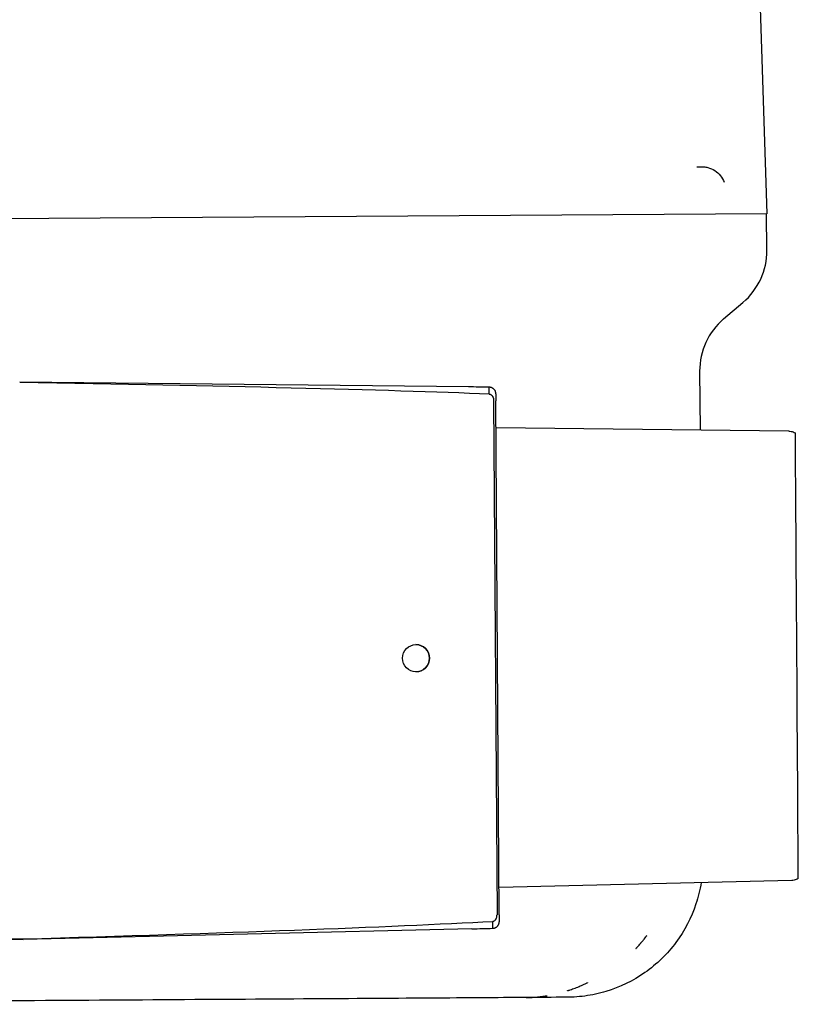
# Model space of a CAD drawing. Extents: x -89225 to 110569, y 13360 to 87647.
# Tile 310 of 478: x 37083 to 37141, y 84582 to 84655. Entities that reach past the tile are written whole.
import ezdxf

# ---------------------------------------------------------------- set-up
doc = ezdxf.new("R2010")
doc.units = 0
doc.layers.add('Iv-Lines 035', color=4, linetype='Continuous')

# ---------------------------------------------------------------- blocks, each defined once
blk = doc.blocks.new('Leidingwerk beluchtingsinstallatie')
for p, q in [((1284457.686, -919528.116), (1284459.811, -919593.117)), ((1284459.811, -919593.117), (1284349.787, -919593.831)), ((1284459.815, -919595.785), (1284459.798, -919593.117)), ((1284456.634, -919600.834), (1284458.054, -919599.627)), ((1284454.873, -919604.676), (1284454.901, -919609.018)), ((1284437.877, -919605.835), (1284404.888, -919605.474)), ((1284439.73, -919606.85), (1284439.976, -919644.644)), ((1284440.143, -919644.643), (1284439.898, -919606.849)), ((1284461.427, -919609.089), (1284439.911, -919608.854)), ((1284461.641, -919642.123), (1284440.13, -919642.638)), ((1284440.143, -919644.643), (1284440.143, -919644.643)), ((1284438.135, -919645.683), (1284405.154, -919646.473)), ((1284372.165, -919646.111), (1284405.154, -919646.473)), ((1284442.123, -919650.733), (1284442.123, -919650.733))]:
    blk.add_line(p, q)
blk.add_circle((1284434.021, -919625.785), 1)
for centre, radius, start, end in [((1284454.815, -919595.818), 5, 310.37204, 0.37204), ((1284459.873, -919604.644), 5, 130.37204, 180.37204), ((1284434.02, -919625.785), 1, 270.02188, 89.97812)]:
    blk.add_arc(centre, radius, start, end)
for centre, major_axis, ratio, start_param, end_param in [((1284386.831, -919606.276), (60.192, -0.66), 0.016613, 0.508719, 1.266292), ((1284430.191, -920267.693), (535.858, 389.043), 0.99932, 0.929232, 0.931535), ((1284462.016, -919625.603), (0.106, -16.383), 0.000191, 0.00011, 3.141482), ((1284387.089, -919645.905), (60.178, 1.441), 0.016613, 5.016893, 5.774466), ((1284423.211, -919645.671), (-60.192, 0.66), 0.016613, 0.508719, 1.266292), ((1284422.666, -918984.839), (480.623, 454.112), 0.999457, 3.979019, 3.981325), ((1284405.148, -919645.473), (0.006, -1), 0.000191, 6.283178, 6.587712)]:
    blk.add_ellipse(centre, major_axis=major_axis, ratio=ratio, start_param=start_param, end_param=end_param)
for points, knots in [([(1284454.673, -919589.65), (1284454.887, -919589.649), (1284455.006, -919589.648), (1284455.024, -919589.648), (1284455.025, -919589.648), (1284455.025, -919589.648), (1284455.026, -919589.648), (1284455.026, -919589.648), (1284455.026, -919589.648), (1284455.028, -919589.648), (1284455.028, -919589.648), (1284455.03, -919589.648), (1284455.03, -919589.648), (1284455.032, -919589.648), (1284455.033, -919589.648), (1284455.036, -919589.648), (1284455.037, -919589.648), (1284455.04, -919589.648), (1284455.042, -919589.648), (1284455.053, -919589.648), (1284455.063, -919589.648), (1284455.083, -919589.648), (1284455.093, -919589.649), (1284455.134, -919589.65), (1284455.165, -919589.652), (1284455.288, -919589.663), (1284455.38, -919589.679), (1284455.652, -919589.749), (1284455.829, -919589.826), (1284456.143, -919590.029), (1284456.285, -919590.157), (1284456.517, -919590.447), (1284456.611, -919590.613), (1284456.676, -919590.787), (1284456.676, -919590.787), (1284456.676, -919590.787)], [15.4057174, 15.4057174, 15.4057174, 15.4057174, 15.9507667, 15.9507667, 15.975507, 15.975507, 15.9847846, 15.9847846, 15.9917436, 15.9917436, 15.993049, 15.993049, 15.9940309, 15.9940309, 15.9947413, 15.9947413, 15.9950937, 15.9950937, 15.9958045, 15.9958045, 15.9986452, 15.9986452, 16.0017281, 16.0017281, 16.0109784, 16.0109784, 16.0388067, 16.0388067, 16.0952787, 16.0952787, 16.1510145, 16.1510145, 16.2067768, 16.2067768, 16.2068137, 16.2068137, 16.2068137, 16.2068137]), ([(1284439.895, -919606.343), (1284439.894, -919606.331), (1284439.894, -919606.319), (1284439.893, -919606.307), (1284439.891, -919606.292), (1284439.889, -919606.276), (1284439.886, -919606.26), (1284439.882, -919606.243), (1284439.878, -919606.226), (1284439.873, -919606.209), (1284439.867, -919606.193), (1284439.861, -919606.176), (1284439.854, -919606.159), (1284439.847, -919606.143), (1284439.839, -919606.126), (1284439.83, -919606.109), (1284439.821, -919606.093), (1284439.811, -919606.077), (1284439.799, -919606.061), (1284439.796, -919606.056), (1284439.792, -919606.051), (1284439.788, -919606.046), (1284439.777, -919606.031), (1284439.764, -919606.017), (1284439.751, -919606.004), (1284439.737, -919605.989), (1284439.722, -919605.976), (1284439.705, -919605.963), (1284439.689, -919605.95), (1284439.672, -919605.938), (1284439.655, -919605.927), (1284439.644, -919605.921), (1284439.633, -919605.915), (1284439.622, -919605.909), (1284439.603, -919605.9), (1284439.584, -919605.891), (1284439.565, -919605.884), (1284439.545, -919605.877), (1284439.525, -919605.871), (1284439.505, -919605.866), (1284439.484, -919605.861), (1284439.464, -919605.857), (1284439.443, -919605.855), (1284439.429, -919605.854), (1284439.415, -919605.853), (1284439.401, -919605.854)], [0.0184537, 0.0184537, 0.0184537, 0.0184537, 0.0861681, 0.0861681, 0.0861681, 0.168084, 0.168084, 0.168084, 0.25, 0.25, 0.25, 0.3270152, 0.3270152, 0.3270152, 0.4023798, 0.4023798, 0.4023798, 0.4756233, 0.4756233, 0.4756233, 0.5, 0.5, 0.5, 0.5674058, 0.5674058, 0.5674058, 0.6390415, 0.6390415, 0.6390415, 0.7087374, 0.7087374, 0.7087374, 0.75, 0.75, 0.75, 0.8179198, 0.8179198, 0.8179198, 0.8857559, 0.8857559, 0.8857559, 0.9536886, 0.9536886, 0.9536886, 1, 1, 1, 1]), ([(1284439.406, -919606.365), (1284439.406, -919606.33), (1284439.406, -919606.296), (1284439.406, -919606.265), (1284439.406, -919606.228), (1284439.406, -919606.194), (1284439.405, -919606.163), (1284439.405, -919606.062), (1284439.404, -919605.986), (1284439.403, -919605.936), (1284439.403, -919605.92), (1284439.403, -919605.907), (1284439.402, -919605.896), (1284439.402, -919605.885), (1284439.402, -919605.876), (1284439.402, -919605.869), (1284439.401, -919605.862), (1284439.401, -919605.857), (1284439.401, -919605.855), (1284439.401, -919605.854), (1284439.401, -919605.854), (1284439.401, -919605.854)], [0.0000883, 0.0000883, 0.0000883, 0.0000883, 0.1057348, 0.1057348, 0.1057348, 0.2267977, 0.2267977, 0.2267977, 0.6153723, 0.6153723, 0.6153723, 0.7338801, 0.7338801, 0.7338801, 0.8542883, 0.8542883, 0.8542883, 0.9775162, 0.9775162, 0.9775162, 0.9999896, 0.9999896, 0.9999896, 0.9999896]), ([(1284439.406, -919606.365), (1284439.432, -919606.365), (1284439.458, -919606.37), (1284439.509, -919606.39), (1284439.534, -919606.405), (1284439.594, -919606.452), (1284439.628, -919606.492), (1284439.681, -919606.586), (1284439.698, -919606.633), (1284439.717, -919606.709), (1284439.722, -919606.738), (1284439.729, -919606.795), (1284439.73, -919606.822), (1284439.73, -919606.85)], [0.00000174, 0.00000174, 0.00000174, 0.00000174, 0.00775826, 0.00775826, 0.01643915, 0.01643915, 0.03030839, 0.03030839, 0.04212326, 0.04212326, 0.04911583, 0.04911583, 0.05564539, 0.05564539, 0.05564539, 0.05564539]), ([(1284439.895, -919606.343), (1284439.895, -919606.351), (1284439.895, -919606.37), (1284439.895, -919606.424), (1284439.895, -919606.457), (1284439.896, -919606.536), (1284439.896, -919606.582), (1284439.897, -919606.671), (1284439.897, -919606.714), (1284439.898, -919606.788), (1284439.898, -919606.818), (1284439.898, -919606.849)], [0, 0, 0, 0, 0.01858146, 0.01858146, 0.03492366, 0.03492366, 0.0512397, 0.0512397, 0.06457803, 0.06457803, 0.07365747, 0.07365747, 0.07365747, 0.07365747]), ([(1284461.427, -919609.089), (1284461.535, -919609.091), (1284461.644, -919609.11), (1284461.803, -919609.165), (1284461.858, -919609.19), (1284461.91, -919609.22)], [0, 0, 0, 0, 0.03243, 0.03243, 0.05044658, 0.05044658, 0.05044658, 0.05044658]), ([(1284454.982, -919642.282), (1284454.897, -919642.816), (1284454.77, -919643.342), (1284454.268, -919644.859), (1284453.766, -919645.825), (1284452.5, -919647.53), (1284451.719, -919648.29), (1284449.98, -919649.51), (1284449, -919649.985), (1284447.479, -919650.442), (1284446.962, -919650.554), (1284446.177, -919650.659), (1284445.912, -919650.684), (1284445.547, -919650.704), (1284445.448, -919650.708), (1284445.311, -919650.711), (1284445.273, -919650.712), (1284445.226, -919650.712), (1284445.215, -919650.713), (1284445.202, -919650.713), (1284445.199, -919650.713), (1284445.194, -919650.713), (1284445.191, -919650.713), (1284445.186, -919650.713), (1284445.184, -919650.713), (1284445.17, -919650.713), (1284445.174, -919650.713), (1284445.172, -919650.713), (1284445.172, -919650.713), (1284445.169, -919650.713), (1284445.166, -919650.713), (1284445.152, -919650.713), (1284445.134, -919650.713), (1284445.024, -919650.714), (1284444.863, -919650.715), (1284443.914, -919650.721), (1284442.486, -919650.73), (1284438.449, -919650.757), (1284435.812, -919650.774), (1284429.656, -919650.814), (1284426.06, -919650.837), (1284418.373, -919650.887), (1284414.186, -919650.914), (1284405.751, -919650.969), (1284401.398, -919650.997), (1284393.07, -919651.051), (1284388.992, -919651.078), (1284381.617, -919651.126), (1284378.229, -919651.148), (1284372.556, -919651.185), (1284370.201, -919651.2), (1284366.807, -919651.222), (1284365.725, -919651.229), (1284365.243, -919651.232), (1284365.19, -919651.232), (1284365.174, -919651.232), (1284365.173, -919651.232), (1284365.17, -919651.232), (1284365.17, -919651.232), (1284365.166, -919651.232), (1284365.165, -919651.232), (1284365.16, -919651.233), (1284365.158, -919651.233), (1284365.152, -919651.233), (1284365.149, -919651.233), (1284365.141, -919651.233), (1284365.134, -919651.233), (1284365.101, -919651.233), (1284365.074, -919651.233), (1284364.993, -919651.232), (1284364.94, -919651.231), (1284364.727, -919651.227), (1284364.567, -919651.219), (1284363.927, -919651.174), (1284363.448, -919651.106), (1284361.926, -919650.774), (1284360.898, -919650.367), (1284359.063, -919649.269), (1284358.229, -919648.568), (1284356.842, -919646.96), (1284356.271, -919646.032), (1284355.586, -919644.373), (1284355.379, -919643.657), (1284355.254, -919642.93)], [0.163352, 0.163352, 0.163352, 0.163352, 0.324291, 0.324291, 0.642725, 0.642725, 0.961368, 0.961368, 1.280005, 1.280005, 1.43778, 1.43778, 1.517511, 1.517511, 1.547389, 1.547389, 1.558597, 1.558597, 1.561813, 1.561813, 1.56282, 1.56282, 1.563833, 1.563833, 1.565879, 1.565879, 1.582121, 1.582121, 1.598122, 1.598122, 1.646122, 1.646122, 1.790144, 1.790144, 2.222776, 2.222776, 3.518375, 3.518375, 4.792208, 4.792208, 6.066783, 6.066783, 7.34133, 7.34133, 8.615876, 8.615876, 9.890423, 9.890423, 11.164969, 11.164969, 12.439517, 12.439517, 13.714067, 13.714067, 14.02891, 14.02891, 14.058404, 14.058404, 14.069466, 14.069466, 14.073622, 14.073622, 14.075649, 14.075649, 14.076661, 14.076661, 14.078712, 14.078712, 14.0868, 14.0868, 14.102803, 14.102803, 14.150817, 14.150817, 14.295193, 14.295193, 14.618313, 14.618313, 14.936788, 14.936788, 15.255431, 15.255431, 15.475586, 15.475586, 15.475586, 15.475586]), ([(1284462.123, -919641.986), (1284462.029, -919642.041), (1284461.926, -919642.081), (1284461.761, -919642.115), (1284461.701, -919642.122), (1284461.641, -919642.123)], [0, 0, 0, 0, 0.0324299, 0.0324299, 0.05044658, 0.05044658, 0.05044658, 0.05044658]), ([(1284439.658, -919645.133), (1284439.684, -919645.133), (1284439.709, -919645.127), (1284439.76, -919645.107), (1284439.786, -919645.092), (1284439.844, -919645.044), (1284439.878, -919645.004), (1284439.93, -919644.909), (1284439.947, -919644.862), (1284439.965, -919644.785), (1284439.969, -919644.756), (1284439.975, -919644.699), (1284439.976, -919644.672), (1284439.976, -919644.644)], [-0.07004507, -0.07004507, -0.07004507, -0.07004507, -0.06028116, -0.06028116, -0.04935356, -0.04935356, -0.03189482, -0.03189482, -0.01702216, -0.01702216, -0.00821984, -0.00821984, -0.00000037, -0.00000037, -0.00000037, -0.00000037]), ([(1284439.66, -919645.645), (1284439.66, -919645.643), (1284439.66, -919645.639), (1284439.66, -919645.633), (1284439.66, -919645.627), (1284439.66, -919645.618), (1284439.66, -919645.608), (1284439.66, -919645.598), (1284439.66, -919645.585), (1284439.66, -919645.571), (1284439.66, -919645.557), (1284439.66, -919645.54), (1284439.66, -919645.522), (1284439.66, -919645.474), (1284439.66, -919645.412), (1284439.66, -919645.336), (1284439.66, -919645.32), (1284439.659, -919645.305), (1284439.659, -919645.288), (1284439.659, -919645.258), (1284439.659, -919645.227), (1284439.658, -919645.194), (1284439.658, -919645.174), (1284439.658, -919645.154), (1284439.658, -919645.133)], [0.0000104, 0.0000104, 0.0000104, 0.0000104, 0.1250051, 0.1250051, 0.1250051, 0.2450345, 0.2450345, 0.2450345, 0.3631161, 0.3631161, 0.3631161, 0.4786393, 0.4786393, 0.4786393, 0.7731726, 0.7731726, 0.7731726, 0.8315392, 0.8315392, 0.8315392, 0.9377191, 0.9377191, 0.9377191, 0.9999117, 0.9999117, 0.9999117, 0.9999117]), ([(1284439.66, -919645.645), (1284439.68, -919645.645), (1284439.701, -919645.643), (1284439.721, -919645.64), (1284439.741, -919645.637), (1284439.762, -919645.632), (1284439.782, -919645.626), (1284439.802, -919645.62), (1284439.822, -919645.613), (1284439.841, -919645.605), (1284439.854, -919645.599), (1284439.867, -919645.593), (1284439.879, -919645.586), (1284439.898, -919645.576), (1284439.916, -919645.565), (1284439.933, -919645.554), (1284439.95, -919645.542), (1284439.967, -919645.529), (1284439.982, -919645.515), (1284439.991, -919645.507), (1284440, -919645.499), (1284440.008, -919645.49), (1284440.021, -919645.477), (1284440.033, -919645.462), (1284440.044, -919645.448), (1284440.055, -919645.432), (1284440.066, -919645.416), (1284440.076, -919645.399), (1284440.085, -919645.383), (1284440.094, -919645.366), (1284440.102, -919645.349), (1284440.109, -919645.332), (1284440.116, -919645.315), (1284440.121, -919645.299), (1284440.123, -919645.293), (1284440.125, -919645.288), (1284440.126, -919645.283), (1284440.131, -919645.266), (1284440.135, -919645.249), (1284440.139, -919645.233), (1284440.142, -919645.216), (1284440.144, -919645.2), (1284440.145, -919645.184), (1284440.146, -919645.172), (1284440.147, -919645.16), (1284440.147, -919645.149)], [0, 0, 0, 0, 0.06792, 0.06792, 0.06792, 0.1357556, 0.1357556, 0.1357556, 0.2036866, 0.2036866, 0.2036866, 0.25, 0.25, 0.25, 0.319475, 0.319475, 0.319475, 0.3908389, 0.3908389, 0.3908389, 0.4325944, 0.4325944, 0.4325944, 0.5, 0.5, 0.5, 0.573586, 0.573586, 0.573586, 0.6486211, 0.6486211, 0.6486211, 0.7259926, 0.7259926, 0.7259926, 0.75, 0.75, 0.75, 0.8308233, 0.8308233, 0.8308233, 0.9159462, 0.9159462, 0.9159462, 0.9815461, 0.9815461, 0.9815461, 0.9815461]), ([(1284440.143, -919644.643), (1284440.144, -919644.694), (1284440.144, -919644.746), (1284440.145, -919644.844), (1284440.145, -919644.891), (1284440.146, -919644.979), (1284440.146, -919645.019), (1284440.146, -919645.084), (1284440.146, -919645.109), (1284440.146, -919645.137), (1284440.147, -919645.145), (1284440.147, -919645.149)], [0, 0, 0, 0, 0.01523046, 0.01523046, 0.03082751, 0.03082751, 0.04728674, 0.04728674, 0.06339107, 0.06339107, 0.07367386, 0.07367386, 0.07367386, 0.07367386]), ([(1284450.317, -919646.987), (1284450.317, -919646.987), (1284450.317, -919646.987), (1284450.296, -919647.011), (1284450.274, -919647.034), (1284450.235, -919647.077), (1284450.217, -919647.096), (1284450.196, -919647.12), (1284450.192, -919647.124), (1284450.188, -919647.129), (1284450.187, -919647.129), (1284450.186, -919647.131), (1284450.185, -919647.132), (1284450.183, -919647.134), (1284450.185, -919647.132), (1284450.186, -919647.131), (1284450.187, -919647.13), (1284450.19, -919647.127), (1284450.193, -919647.124), (1284450.201, -919647.116), (1284450.207, -919647.11), (1284450.223, -919647.093), (1284450.234, -919647.082), (1284450.266, -919647.048), (1284450.287, -919647.025), (1284450.312, -919646.999), (1284450.316, -919646.995), (1284450.392, -919646.913), (1284450.464, -919646.833), (1284450.543, -919646.742), (1284450.551, -919646.732), (1284450.6, -919646.675), (1284450.641, -919646.626), (1284450.691, -919646.566), (1284450.7, -919646.554), (1284450.74, -919646.505), (1284450.77, -919646.468), (1284450.837, -919646.381), (1284450.876, -919646.331), (1284450.932, -919646.255), (1284450.951, -919646.229), (1284450.974, -919646.197), (1284450.978, -919646.19), (1284450.985, -919646.18), (1284450.987, -919646.177), (1284450.991, -919646.17), (1284450.987, -919646.175), (1284450.976, -919646.189), (1284450.967, -919646.2), (1284450.958, -919646.212), (1284450.956, -919646.214), (1284450.955, -919646.216)], [0.001010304, 0.001010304, 0.001010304, 0.001010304, 0.001010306, 0.001010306, 0.001106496, 0.001106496, 0.001185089, 0.001185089, 0.001202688, 0.001202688, 0.001204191, 0.001204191, 0.0012087, 0.0012087, 0.001211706, 0.001211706, 0.001214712, 0.001214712, 0.001226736, 0.001226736, 0.001250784, 0.001250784, 0.00129888, 0.00129888, 0.001395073, 0.001395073, 0.001410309, 0.001410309, 0.001740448, 0.001740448, 0.001779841, 0.001779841, 0.001972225, 0.001972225, 0.002020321, 0.002020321, 0.00216461, 0.00216461, 0.002356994, 0.002356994, 0.002453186, 0.002453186, 0.002477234, 0.002477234, 0.002489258, 0.002489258, 0.002501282, 0.002501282, 0.002542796, 0.002542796, 0.002549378, 0.002549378, 0.002549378, 0.002549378]), ([(1284445.156, -919650.231), (1284445.154, -919650.232), (1284445.157, -919650.231), (1284445.161, -919650.23), (1284445.163, -919650.229), (1284445.169, -919650.228), (1284445.173, -919650.226), (1284445.185, -919650.223), (1284445.193, -919650.22), (1284445.217, -919650.212), (1284445.233, -919650.207), (1284445.281, -919650.192), (1284445.313, -919650.181), (1284445.409, -919650.149), (1284445.472, -919650.127), (1284445.661, -919650.059), (1284445.787, -919650.011), (1284446.035, -919649.911), (1284446.159, -919649.858), (1284446.343, -919649.776), (1284446.404, -919649.748), (1284446.495, -919649.705), (1284446.525, -919649.691), (1284446.571, -919649.669), (1284446.586, -919649.662), (1284446.608, -919649.65), (1284446.615, -919649.647), (1284446.624, -919649.642), (1284446.626, -919649.641), (1284446.63, -919649.639), (1284446.632, -919649.638), (1284446.627, -919649.639), (1284446.623, -919649.641), (1284446.62, -919649.642)], [0.000158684, 0.000158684, 0.000158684, 0.000158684, 0.00016501, 0.00016501, 0.000171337, 0.000171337, 0.000183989, 0.000183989, 0.000209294, 0.000209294, 0.000259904, 0.000259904, 0.000361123, 0.000361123, 0.000563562, 0.000563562, 0.00096844, 0.00096844, 0.001373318, 0.001373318, 0.001575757, 0.001575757, 0.001676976, 0.001676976, 0.001727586, 0.001727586, 0.001752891, 0.001752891, 0.001759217, 0.001759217, 0.001765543, 0.001765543, 0.001778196, 0.001778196, 0.001778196, 0.001778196]), ([(1284442.123, -919650.733), (1284442.162, -919650.733), (1284442.2, -919650.732), (1284442.239, -919650.731), (1284442.265, -919650.731), (1284442.291, -919650.73), (1284442.317, -919650.73), (1284442.35, -919650.729), (1284442.382, -919650.728), (1284442.415, -919650.727), (1284442.431, -919650.726), (1284442.447, -919650.726), (1284442.464, -919650.725), (1284442.472, -919650.725), (1284442.48, -919650.724), (1284442.488, -919650.724), (1284442.495, -919650.724), (1284442.503, -919650.723), (1284442.509, -919650.723), (1284442.554, -919650.721), (1284442.586, -919650.719), (1284442.631, -919650.717), (1284442.635, -919650.716), (1284442.64, -919650.716), (1284442.644, -919650.716), (1284442.657, -919650.715), (1284442.67, -919650.714), (1284442.683, -919650.713), (1284442.715, -919650.711), (1284442.749, -919650.709), (1284442.785, -919650.706), (1284442.803, -919650.705), (1284442.821, -919650.704), (1284442.84, -919650.702), (1284442.85, -919650.701), (1284442.859, -919650.701), (1284442.869, -919650.7), (1284442.873, -919650.699), (1284442.878, -919650.699), (1284442.883, -919650.699), (1284442.888, -919650.698), (1284442.895, -919650.698), (1284442.898, -919650.697), (1284442.941, -919650.694), (1284442.99, -919650.689), (1284443.044, -919650.684), (1284443.052, -919650.683), (1284443.06, -919650.682), (1284443.069, -919650.681), (1284443.1, -919650.678), (1284443.134, -919650.674), (1284443.169, -919650.67), (1284443.187, -919650.668), (1284443.205, -919650.666), (1284443.223, -919650.663), (1284443.233, -919650.662), (1284443.242, -919650.661), (1284443.251, -919650.66), (1284443.26, -919650.659), (1284443.271, -919650.658), (1284443.278, -919650.657), (1284443.312, -919650.652), (1284443.343, -919650.648), (1284443.375, -919650.644), (1284443.391, -919650.642), (1284443.407, -919650.639), (1284443.422, -919650.637), (1284443.43, -919650.636), (1284443.438, -919650.635), (1284443.446, -919650.634), (1284443.452, -919650.633), (1284443.458, -919650.632), (1284443.464, -919650.631), (1284443.477, -919650.629), (1284443.509, -919650.624), (1284443.53, -919650.621), (1284443.541, -919650.619), (1284443.552, -919650.618), (1284443.562, -919650.616), (1284443.588, -919650.612), (1284443.608, -919650.608), (1284443.623, -919650.606), (1284443.638, -919650.603), (1284443.648, -919650.602), (1284443.653, -919650.601), (1284443.655, -919650.6), (1284443.656, -919650.6), (1284443.656, -919650.6)], [0.0002441, 0.0002441, 0.0002441, 0.0002441, 0.0750221, 0.0750221, 0.0750221, 0.1252136, 0.1252136, 0.1252136, 0.1876984, 0.1876984, 0.1876984, 0.2189407, 0.2189407, 0.2189407, 0.2345619, 0.2345619, 0.2345619, 0.2472321, 0.2472321, 0.2472321, 0.3400544, 0.3400544, 0.3400544, 0.3492377, 0.3492377, 0.3492377, 0.3751526, 0.3751526, 0.3751526, 0.4376373, 0.4376373, 0.4376373, 0.4688797, 0.4688797, 0.4688797, 0.4845009, 0.4845009, 0.4845009, 0.4923115, 0.4923115, 0.4923115, 0.5001221, 0.5001221, 0.5001221, 0.6085062, 0.6085062, 0.6085062, 0.6250916, 0.6250916, 0.6250916, 0.6875763, 0.6875763, 0.6875763, 0.7188187, 0.7188187, 0.7188187, 0.7344398, 0.7344398, 0.7344398, 0.7489902, 0.7489902, 0.7489902, 0.8125458, 0.8125458, 0.8125458, 0.8437881, 0.8437881, 0.8437881, 0.8594093, 0.8594093, 0.8594093, 0.8711252, 0.8711252, 0.8711252, 0.8970617, 0.8970617, 0.8970617, 0.9110341, 0.9110341, 0.9110341, 0.9470545, 0.9470545, 0.9470545, 0.9830979, 0.9830979, 0.9830979, 0.9999999, 0.9999999, 0.9999999, 0.9999999])]:
    blk.add_open_spline(points, degree=3, knots=knots)

msp = doc.modelspace()

# ---------------------------------------------------------------- block references
at = {"layer": 'Iv-Lines 035'}
msp.add_blockref('Leidingwerk beluchtingsinstallatie', (-1247321.42, 1004233.528), dxfattribs=at)

doc.saveas('drawing.dxf')
